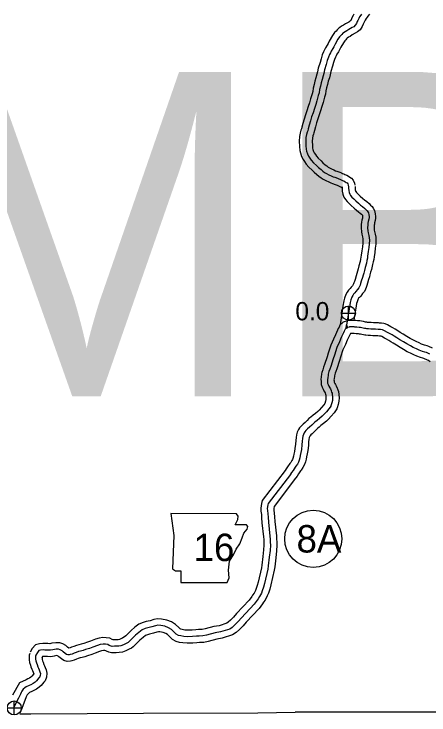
# Model space of a CAD drawing. Extents: x 31699 to 244310, y -8841 to 11474.
# Drawn here: x 144701 to 145341, y -6406 to -5326 of the extents above; entities that cross this region are included whole.
import ezdxf

# ---------------------------------------------------------------- set-up
doc = ezdxf.new("R2010")
doc.units = 0
for name, color, linetype in [('B_Logo', 7, 'Continuous'), ('G-ANNO-TEXT', 7, 'Continuous'), ('Level 21', 7, 'Continuous'), ('Level 55', 7, 'Continuous'), ('R_Border', 7, 'Continuous'), ('R_Border Notes', 7, 'Continuous'), ('R_Logo', 7, 'Continuous'), ('S_WALL_ANNOT', 7, 'Continuous')]:
    doc.layers.add(name, color=color, linetype=linetype)

msp = doc.modelspace()

# ---------------------------------------------------------------- linework, layer by layer
at = {"layer": 'B_Logo'}
for points in [[(145236.8, -5325.9), (145235.7, -5327.6), (145233.9, -5330.4), (145232.7, -5332.9), (145231, -5336.1), (145230.3, -5337.6), (145229, -5340.5), (145227.2, -5343.3), (145224.8, -5345.4), (145222.2, -5346.9), (145217.4, -5349.6), (145214.1, -5351.7), (145211.6, -5353.2), (145209.2, -5354.9), (145208.3, -5355.5), (145206.4, -5357.3), (145205.1, -5358.8), (145203.1, -5360.9), (145200.5, -5364.6), (145196, -5372.3), (145194.1, -5376.2), (145192.5, -5379), (145190.3, -5383), (145188.8, -5385.7), (145187.6, -5388.2), (145185.8, -5392.4), (145184.1, -5397.7), (145182.5, -5403.5), (145180, -5411.9), (145178.8, -5417.3), (145177.7, -5421.3), (145176.1, -5426.8), (145174.7, -5431.9), (145173.4, -5437.1), (145172.2, -5442.1), (145171.4, -5447.1), (145170.3, -5451.6), (145168, -5459.4), (145166.3, -5465.4), (145164.3, -5471.6), (145162.1, -5478), (145159.9, -5484.5), (145158, -5490.6), (145156.1, -5497), (145154.8, -5502.6), (145153.9, -5505.7), (145153.1, -5507.9), (145152.1, -5511.6), (145151.3, -5515.9), (145151, -5521.8), (145151.2, -5529.2), (145151.6, -5534.3), (145152.3, -5537.2), (145153.5, -5541.4), (145155.3, -5544.8), (145157.4, -5547.9), (145159.5, -5551.1), (145162.9, -5554.9), (145167.6, -5559.4), (145170.6, -5562.3), (145174.5, -5565.6), (145177.1, -5567.9), (145180, -5570), (145182.7, -5571.5), (145186.4, -5573.5), (145190.3, -5575.2), (145193.2, -5576.5), (145195.5, -5577.4), (145199.9, -5579), (145202.1, -5579.9), (145203.4, -5580.5), (145205.5, -5581.4), (145207.4, -5582.2), (145209.6, -5583.1), (145211.8, -5584.4), (145213.4, -5585.4), (145214.5, -5586.2), (145215.5, -5587.3), (145216.4, -5589.5), (145216.9, -5591.9)], [(145216.9, -5591.9), (145217, -5594.4), (145217.2, -5597.8), (145217.6, -5600.9), (145218.6, -5603.3), (145220, -5605.5), (145222.1, -5607.8), (145224.8, -5610.5), (145227.9, -5613.5), (145232, -5617.5), (145235.4, -5620.3), (145238.5, -5622.6), (145241.7, -5625.3), (145243.6, -5627.2), (145245.4, -5629), (145246.7, -5630.8), (145247.5, -5632.1), (145248.1, -5635.1), (145248.5, -5638), (145248.4, -5639.3), (145248, -5642), (145247.2, -5645.5), (145246.7, -5648.1), (145246.5, -5650.6), (145246.3, -5655.1), (145246.6, -5660), (145247.2, -5663.2), (145248.1, -5667), (145248.8, -5670.9), (145249, -5674.3), (145248.7, -5679.8), (145248.1, -5685.5), (145247.3, -5691.9), (145246.3, -5698.8), (145245.8, -5702.2), (145245.2, -5705.7), (145244.3, -5709.6), (145242.6, -5716.6), (145241.3, -5721.1), (145240.2, -5724.9), (145239.3, -5728.3), (145238.2, -5732), (145236.5, -5737.7), (145235.5, -5741.1), (145234.6, -5743.8), (145233.8, -5745.6), (145232.7, -5747.9), (145230.7, -5750.5), (145228.3, -5753.6), (145226.3, -5755.5), (145224.4, -5757.6), (145223.2, -5759.3), (145221.8, -5762.1), (145220.4, -5766.4), (145219.4, -5770.1), (145218.1, -5777.5), (145218.1, -5777.5)], [(145218.1, -5777.5), (145213.9, -5804.5)], [(145213.3, -5809.9), (145213.9, -5804.5)], [(145213.3, -5809.9), (145213.7, -5809.7), (145214.3, -5809.4), (145214.9, -5809.1), (145215.3, -5809), (145215.5, -5808.8)], [(145213.9, -5804.5), (145214.1, -5806.4), (145214.2, -5806.5), (145214.3, -5806.8), (145214.6, -5807.3), (145214.8, -5807.6), (145215.5, -5808.8)], [(145243.4, -5810.6), (145241.4, -5810.3), (145239.3, -5809.9), (145237.5, -5809.6), (145235.2, -5809), (145233.1, -5808.8), (145229.4, -5808.4), (145226.7, -5808.1), (145225.4, -5807.9), (145223.7, -5807.9), (145222.4, -5807.9), (145221.6, -5807.9), (145220.2, -5807.9), (145219.5, -5807.9), (145218.6, -5808), (145218.2, -5808), (145217.6, -5808.1), (145215.5, -5808.8)], [(145213.3, -5809.9), (145211.8, -5811.3), (145211.2, -5812.6), (145210.1, -5814.7), (145209.1, -5816.9), (145205.7, -5824), (145202.9, -5830.9), (145199, -5839.5), (145195.1, -5851.5), (145193.3, -5856.9), (145189.4, -5868.9), (145187.8, -5873.1), (145186.7, -5876.6), (145185.6, -5880.8), (145185.2, -5882.1), (145184.8, -5886.6), (145184.4, -5889), (145184.5, -5891.4), (145184.6, -5894.4), (145185.5, -5896.8), (145186.7, -5899.4), (145187.8, -5901.6), (145188.9, -5903.5), (145189.9, -5905.8), (145190.2, -5906.5), (145190.8, -5908.5), (145191.5, -5910.1), (145192.1, -5917.6), (145192, -5921.1), (145191.3, -5924.8), (145189.7, -5929.5), (145189.6, -5929.9), (145188.6, -5931.6), (145186.6, -5934.2), (145182.7, -5938.8), (145179, -5943), (145176.2, -5945.5), (145172, -5949.1), (145168.3, -5951.9), (145165, -5954.5), (145162.7, -5956.6), (145160.1, -5959.1), (145156.9, -5962.2), (145153.7, -5965.2), (145151.3, -5967.5), (145149.5, -5969.6), (145148.6, -5971), (145147.2, -5973.7), (145146.6, -5976.3), (145146, -5979.7), (145145.4, -5984.1), (145145, -5989.7), (145144.2, -5996.7), (145143.3, -6001.6), (145142.4, -6006.1), (145141.7, -6009.5), (145140.8, -6013.1), (145139.8, -6016.1), (145138.2, -6019.2), (145135.7, -6022.6), (145134.7, -6023.9), (145131.3, -6028.9), (145129.2, -6032.1), (145127.5, -6034.7), (145127.2, -6035.1)], [(145342.3, -5849.9), (145336.7, -5847.6), (145334.5, -5846.7), (145330.9, -5845.6), (145325.6, -5843.6), (145321.3, -5841.8), (145316.6, -5839.6), (145312.1, -5837.3), (145306.7, -5834.2), (145301.6, -5831.1), (145295.8, -5827.7), (145291, -5824.8), (145287.3, -5822.3), (145283.8, -5820.1), (145280.2, -5818), (145277, -5816.4), (145272.5, -5813.8), (145270.1, -5812.8), (145269.2, -5812.6), (145266.3, -5812), (145264.4, -5812), (145262.4, -5811.9), (145258.4, -5811.6), (145254.9, -5811.5), (145251.2, -5811.3), (145247.8, -5811.1), (145244.8, -5810.8), (145243.4, -5810.6)], [(145127.2, -6035.1), (145093, -6080), (145092.3, -6082.2), (145091.7, -6087.6), (145091.9, -6090.9), (145092.5, -6095.9), (145092.8, -6101.2), (145093.4, -6108.7), (145095.8, -6130.5), (145096.1, -6134.7), (145096.3, -6139.6), (145096.4, -6144.2), (145095.9, -6152.3), (145094.7, -6162.6), (145093.2, -6176.2), (145092.5, -6181.1), (145087.2, -6203.2), (145086, -6209), (145084, -6214.4), (145082.6, -6218.3), (145079.8, -6223.4), (145077.5, -6226.7), (145076.1, -6229), (145071.3, -6235.2), (145051.7, -6256.2), (145046.9, -6261.7), (145041.9, -6267), (145037.5, -6270.9), (145033.7, -6273.4), (145019.8, -6277.9), (145011.6, -6279.3), (144998.1, -6282.8), (144992.5, -6284), (144986.6, -6284.3), (144982.6, -6284.6), (144976.2, -6285.1), (144968.2, -6285.3), (144963, -6284.9), (144958.7, -6284.1), (144954.7, -6283.2), (144951.5, -6281.4), (144948.3, -6278.3), (144944, -6274.2), (144939.7, -6271.3), (144934, -6269.2), (144927.6, -6267.9), (144923.2, -6267.6), (144919.3, -6268.3), (144913.7, -6270.1), (144907.7, -6271.5), (144903.7, -6272.7), (144899, -6274.7), (144894, -6278.5), (144888.7, -6282.9), (144884.6, -6287), (144880.8, -6290.7), (144878.5, -6293.2), (144877.3, -6294.1), (144874, -6295.8), (144872.3, -6296.8), (144870.1, -6297.9), (144866.2, -6299.2), (144862.7, -6299.7), (144858.1, -6299.8), (144856.5, -6300), (144852.9, -6300.2), (144850.9, -6299.7), (144848.3, -6298.5), (144845.9, -6297.3), (144842.3, -6296.7), (144838.8, -6296.6), (144834.4, -6297.4), (144830, -6298.5), (144822.8, -6301.4), (144818, -6303.2), (144811.8, -6305.1), (144807.8, -6306.4), (144803.7, -6307.4), (144800.7, -6308.1), (144797, -6309.4), (144794, -6310.7), (144791.1, -6311.9), (144788, -6312.7), (144786.5, -6313.1), (144784.6, -6313.3), (144782.5, -6312.6), (144780.4, -6311.3), (144777.2, -6308.6), (144775.4, -6306.9), (144772.6, -6305.4), (144770.1, -6304.5), (144766.4, -6304.4), (144761.3, -6305.2), (144757.5, -6306), (144753.2, -6305.9), (144749, -6305.7), (144746.2, -6305.6), (144742.5, -6306), (144739.8, -6306.7), (144737.4, -6309.3), (144735.2, -6313.6)], [(144735.2, -6313.6), (144734.8, -6315.1), (144734.6, -6318.3), (144734.6, -6320), (144735, -6322.6), (144736, -6325.6), (144736.9, -6327.8), (144738.3, -6331.6), (144739.2, -6333.8), (144740.1, -6336.4), (144741.3, -6339.3), (144742, -6342), (144741.6, -6345.2), (144740.6, -6347.8), (144739.8, -6348.7), (144736, -6353.2), (144733.9, -6355.1), (144730.9, -6357.4), (144727.6, -6359.1), (144724.7, -6360.6), (144720.3, -6362.6), (144718.1, -6364.2), (144715.8, -6366.2), (144713.4, -6369.3), (144712.3, -6371.3), (144711.2, -6373.5), (144709.9, -6377), (144709.9, -6376.9), (144708.2, -6380), (144705, -6386.4), (144703.3, -6389.9), (144701.5, -6393.4), (144700.2, -6396.5)]]:
    msp.add_lwpolyline(points, dxfattribs=at)
at = {"layer": 'G-ANNO-TEXT'}
msp.add_lwpolyline([(144942.9, -6095.6), (144947.9, -6129.5), (144945.7, -6180.8), (144950.2, -6183.6), (144958.6, -6183.6), (144958.6, -6201.7), (145029.7, -6201.7), (145033.1, -6194.3), (145032, -6182.5), (145033.6, -6169), (145039.9, -6158.2), (145043.8, -6150.3), (145049.4, -6141.9), (145052.8, -6132.9), (145055.6, -6125.5), (145060.7, -6119.3), (145061.8, -6115.4), (145059.6, -6112.6), (145042.1, -6112.6), (145046.1, -6104.7), (145046.6, -6099.6), (145044.3, -6095.7)], close=True, dxfattribs=at)
at = {"layer": 'Level 21'}
for p, q in [((145216.7, -5797.4), (145216.7, -5775.7)), ((145205.9, -5786.6), (145227.6, -5786.6)), ((144701.8, -6405.8), (144701.8, -6384.1)), ((144691, -6395), (144712.6, -6395))]:
    msp.add_line(p, q, dxfattribs=at)
for centre in [(145216.7, -5786.6), (144701.8, -6395)]:
    msp.add_circle(centre, 10.8, dxfattribs=at)
at = {"layer": 'Level 55'}
for points in [[(145225, -5325.9), (145223.8, -5328.4), (145222, -5331.6), (145221.2, -5333.5), (145220.2, -5335.7), (145219.6, -5336.6), (145218.9, -5337.2), (145217.1, -5338.3), (145212.2, -5341), (145208.9, -5343.2), (145206.2, -5344.8), (145203.5, -5346.7), (145202, -5347.7), (145199.2, -5350.4), (145197.7, -5352.1), (145195.4, -5354.6), (145192.1, -5359.2), (145187.1, -5367.6), (145185.3, -5371.5), (145183.8, -5374), (145181.5, -5378.2), (145179.9, -5381.2), (145178.5, -5384), (145176.4, -5388.9), (145174.5, -5394.8), (145172.9, -5400.7), (145170.3, -5409.4), (145169.1, -5414.9), (145168.1, -5418.6), (145166.5, -5424.1), (145165, -5429.4), (145163.7, -5434.7), (145162.4, -5440.1), (145161.6, -5445.1), (145160.6, -5449), (145158.4, -5456.6), (145156.7, -5462.5), (145154.8, -5468.5), (145152.6, -5474.8), (145150.4, -5481.4), (145148.4, -5487.7), (145146.5, -5494.4), (145145.1, -5500), (145144.3, -5502.7), (145143.5, -5505), (145142.4, -5509.4), (145141.3, -5514.7), (145141, -5521.7), (145141.2, -5529.8), (145141.8, -5536), (145142.7, -5539.7), (145144.2, -5545.2), (145146.8, -5549.9), (145149, -5553.3), (145151.5, -5557.2), (145155.8, -5561.9), (145160.6, -5566.5), (145163.8, -5569.7), (145168, -5573.2), (145170.9, -5575.7), (145174.6, -5578.4), (145177.9, -5580.3), (145182, -5582.5), (145186.3, -5584.4), (145189.4, -5585.8), (145192, -5586.8), (145196.1, -5588.3), (145198, -5589.1), (145199.5, -5589.7), (145201.6, -5590.7), (145203.6, -5591.5), (145205.1, -5592), (145206.7, -5593), (145207, -5593.2), (145207.2, -5594.2)], [(145249.2, -5325.9), (145248.9, -5326.3), (145246.8, -5329.2), (145245.6, -5330.8), (145244, -5333), (145242.7, -5335.2), (145241.6, -5337.5), (145240, -5340.5), (145239.4, -5341.6), (145237.8, -5345.3), (145234.7, -5350), (145230.7, -5353.5), (145227.3, -5355.6), (145222.5, -5358.2), (145219.3, -5360.3), (145217, -5361.6), (145214.9, -5363.1), (145214.6, -5363.3), (145213.6, -5364.3), (145212.5, -5365.5), (145210.9, -5367.2), (145208.9, -5370.1), (145204.8, -5377), (145203, -5380.9), (145201.2, -5384), (145199, -5387.7), (145197.8, -5390.2), (145196.7, -5392.4), (145195.1, -5395.9), (145193.7, -5400.6), (145192.1, -5406.3), (145189.7, -5414.4), (145188.5, -5419.7), (145187.3, -5424), (145185.7, -5429.5), (145184.4, -5434.5), (145183.1, -5439.5), (145182, -5444), (145181.2, -5449.2), (145179.9, -5454.2), (145177.6, -5462.2), (145175.8, -5468.4), (145173.7, -5474.8), (145171.5, -5481.2), (145169.4, -5487.6), (145167.6, -5493.5), (145165.8, -5499.6), (145164.4, -5505.2), (145163.4, -5508.7), (145162.7, -5510.8), (145161.9, -5513.8), (145161.2, -5517.2), (145161, -5522), (145161.1, -5528.6), (145161.5, -5532.6), (145162, -5534.7), (145162.8, -5537.6), (145163.9, -5539.6), (145165.8, -5542.4), (145167.5, -5545.1), (145170.1, -5547.9), (145174.6, -5552.2), (145177.3, -5554.9), (145180.9, -5558), (145183.3, -5560), (145185.5, -5561.6), (145187.6, -5562.8), (145190.8, -5564.5), (145194.3, -5566.1), (145197, -5567.3), (145199, -5568), (145203.6, -5569.7), (145206.1, -5570.8), (145207.4, -5571.4), (145209.4, -5572.2), (145211.1, -5572.9), (145214, -5574.1), (145217, -5575.9), (145218.9, -5577), (145221.2, -5578.7), (145224.2, -5581.9), (145225.9, -5586.5), (145226.7, -5589.6)], [(145206.9, -5592.3), (145207.1, -5594.8), (145207.2, -5598.8), (145207.9, -5603.6), (145209.7, -5607.9), (145212, -5611.6), (145214.9, -5614.7), (145217.8, -5617.6), (145220.9, -5620.7), (145225.3, -5624.9), (145229.2, -5628.1), (145232.2, -5630.4), (145234.9, -5632.7), (145236.6, -5634.3), (145237.7, -5635.5), (145238.1, -5635.9), (145238.2, -5636.8), (145238.4, -5638.3), (145238.2, -5640.2), (145237.4, -5643.4), (145236.8, -5646.7), (145236.5, -5650), (145236.3, -5655.2), (145236.6, -5661.2), (145237.4, -5665.2), (145238.3, -5669.1), (145238.9, -5672.1), (145239, -5674.3), (145238.8, -5679), (145238.1, -5684.4), (145237.4, -5690.6), (145236.4, -5697.3), (145236, -5700.6), (145235.4, -5703.7), (145234.6, -5707.3), (145232.9, -5714), (145231.6, -5718.4), (145230.6, -5722.3), (145229.7, -5725.6), (145228.6, -5729.1), (145226.9, -5734.9), (145226, -5738.1), (145225.2, -5740.2), (145224.7, -5741.6), (145224.2, -5742.7), (145222.8, -5744.4), (145220.8, -5746.9), (145219.1, -5748.5), (145216.6, -5751.4), (145214.6, -5754.2), (145212.6, -5758.2), (145210.7, -5763.6), (145209.7, -5768), (145208.2, -5775.9), (145208.2, -5776)], [(145226.9, -5591.5), (145227, -5593.9), (145227.2, -5596.9), (145227.4, -5598.3), (145227.5, -5598.7), (145228, -5599.4), (145229.3, -5600.8), (145231.8, -5603.4), (145234.9, -5606.3), (145238.7, -5610), (145241.5, -5612.4), (145244.8, -5614.8), (145248.4, -5617.9), (145250.7, -5620.2), (145253, -5622.6), (145255, -5625.2), (145256.9, -5628.5), (145258, -5633.5), (145258.5, -5637.7), (145258.4, -5640.2), (145257.9, -5643.8), (145257, -5647.6), (145256.6, -5649.5), (145256.5, -5651.3), (145256.3, -5655), (145256.5, -5658.9), (145257, -5661.1), (145257.8, -5664.9), (145258.8, -5669.7), (145259, -5674.3), (145258.7, -5680.6), (145258, -5686.6), (145257.3, -5693.2), (145256.2, -5700.2), (145255.7, -5703.9), (145255, -5707.7), (145254, -5712), (145252.2, -5719.3), (145250.9, -5723.8), (145249.9, -5727.5), (145248.9, -5731), (145247.8, -5734.8), (145246.1, -5740.5), (145245.1, -5744.1), (145243.9, -5747.4), (145243, -5749.7), (145241.3, -5753.2), (145238.6, -5756.7), (145235.7, -5760.4), (145233.5, -5762.5), (145232.3, -5763.8), (145231.8, -5764.5), (145231, -5766), (145230, -5769.2), (145229.2, -5772.1), (145228, -5779.2)], [(145208.2, -5776), (145203.7, -5804.9)], [(145228, -5779.1), (145225.1, -5797.6)], [(145244.8, -5800.7), (145243, -5800.5), (145241.2, -5800.1), (145239.7, -5799.8), (145236.9, -5799.1), (145234.1, -5798.8), (145230.4, -5798.5), (145228, -5798.2), (145226.3, -5797.9), (145223.8, -5797.9), (145222.5, -5797.9), (145221.5, -5797.9), (145220.1, -5797.9), (145219.2, -5797.9), (145218.3, -5798), (145217.2, -5798), (145214.9, -5798.5), (145208.8, -5800.6)], [(145208.8, -5800.6), (145203.6, -5805.2), (145202.2, -5808.1), (145201.1, -5810.3), (145200, -5812.7), (145196.5, -5820), (145193.7, -5826.9), (145189.6, -5835.8), (145185.6, -5848.3), (145183.8, -5853.8), (145180, -5865.6), (145178.3, -5869.8), (145177.1, -5873.8), (145175.9, -5878.2), (145175.3, -5880.3), (145174.9, -5885.3), (145174.4, -5888.3), (145174.5, -5891.8), (145174.7, -5896.5), (145176.2, -5900.5), (145177.6, -5903.8), (145179, -5906.5), (145180, -5908.1), (145180.6, -5909.4), (145180.7, -5909.7), (145181.5, -5912.2), (145181.7, -5912.7), (145182.1, -5917.7), (145182, -5919.9), (145181.6, -5922.3), (145180.4, -5925.8), (145180.2, -5926.1), (145178.8, -5928), (145175.2, -5932.2), (145171.8, -5936), (145169.6, -5938), (145165.7, -5941.3), (145162.1, -5944), (145158.6, -5946.8), (145155.9, -5949.2), (145153.1, -5951.9), (145150, -5955), (145146.7, -5958), (145144.1, -5960.7), (145141.5, -5963.6), (145140, -5966), (145137.8, -5970.1), (145136.8, -5974.3), (145136.1, -5978.1), (145135.4, -5983.1), (145135, -5988.8), (145134.3, -5995.2), (145133.5, -5999.8), (145132.6, -6004.1), (145132, -6007.3), (145131.2, -6010.4), (145130.6, -6012.1), (145129.7, -6013.9), (145127.7, -6016.6), (145126.6, -6018.1), (145123, -6023.4), (145120.9, -6026.6), (145119.2, -6029), (145118.9, -6029.4)], [(145346.2, -5840.7), (145340.5, -5838.3), (145337.8, -5837.2), (145334.1, -5836.1), (145329.3, -5834.3), (145325.4, -5832.7), (145321, -5830.6), (145316.8, -5828.5), (145311.8, -5825.6), (145306.7, -5822.5), (145301, -5819.2), (145296.5, -5816.4), (145292.8, -5813.9), (145288.9, -5811.5), (145284.9, -5809.2), (145281.8, -5807.6), (145276.9, -5804.9), (145273.2, -5803.3), (145271.3, -5802.8), (145267.4, -5802), (145264.5, -5802), (145262.9, -5801.9), (145259, -5801.6), (145255.3, -5801.5), (145251.7, -5801.3), (145248.6, -5801.2), (145246.1, -5800.9), (145245, -5800.7)], [(145219.7, -5817.9), (145219.1, -5819.1), (145218.1, -5821.2), (145214.8, -5828.1), (145212, -5834.8), (145208.3, -5843.1), (145204.6, -5854.6), (145202.8, -5859.9), (145198.8, -5872.3), (145197.2, -5876.4), (145196.3, -5879.4), (145195.2, -5883.3), (145195.1, -5883.9), (145194.7, -5887.8), (145194.4, -5889.6), (145194.5, -5891.1), (145194.5, -5892.4), (145194.8, -5893), (145195.7, -5895.1), (145196.5, -5896.7), (145197.9, -5898.9), (145199.2, -5902.2), (145199.7, -5903.3), (145200.2, -5904.9), (145201.4, -5907.5), (145202.2, -5917.4), (145201.9, -5922.3), (145201, -5927.4), (145199.2, -5932.7), (145198.7, -5934), (145197, -5937), (145194.5, -5940.4), (145190.3, -5945.4), (145186.1, -5950.1), (145182.8, -5953.1), (145178.2, -5956.9), (145174.4, -5959.8), (145171.4, -5962.2), (145169.5, -5963.9), (145167, -5966.3), (145163.8, -5969.4), (145160.6, -5972.4), (145158.6, -5974.4), (145157.5, -5975.6), (145157.3, -5976), (145156.6, -5977.2), (145156.4, -5978.3), (145155.9, -5981.2), (145155.3, -5985.2), (145154.9, -5990.7), (145154.1, -5998.1), (145153.2, -6003.4), (145152.2, -6008.2), (145151.5, -6011.7), (145150.4, -6015.9), (145149.1, -6020), (145146.6, -6024.5), (145143.8, -6028.5), (145142.8, -6029.8), (145139.7, -6034.4), (145137.5, -6037.7), (145135.7, -6040.3), (145135.5, -6040.7)], [(145242.1, -5820.5), (145239.7, -5820.2), (145237.3, -5819.7), (145235.4, -5819.3), (145233.5, -5818.9), (145232.1, -5818.7), (145228.4, -5818.4), (145225.3, -5818), (145224.5, -5817.9), (145223.6, -5817.9), (145222.3, -5817.9), (145221.8, -5817.9), (145220.4, -5817.9), (145219.7, -5817.9)], [(145342.7, -5861.6), (145340, -5859.8), (145338.4, -5859.1), (145333, -5856.8), (145331.2, -5856.1), (145327.6, -5855), (145322, -5852.9), (145317.3, -5851), (145312.2, -5848.6), (145307.4, -5846.1), (145301.6, -5842.8), (145296.5, -5839.7), (145290.7, -5836.3), (145285.6, -5833.1), (145281.9, -5830.7), (145278.7, -5828.7), (145275.4, -5826.9), (145272.2, -5825.2), (145268, -5822.8), (145267, -5822.4), (145267, -5822.4), (145265.2, -5822), (145264.3, -5822), (145261.8, -5821.9), (145257.8, -5821.6), (145254.5, -5821.5), (145250.8, -5821.3), (145247.1, -5821.1), (145243.6, -5820.8), (145241.9, -5820.5)], [(145119.2, -6029), (145084, -6075.3), (145082.5, -6080.2), (145081.7, -6087.3), (145081.9, -6091.7), (145082.5, -6096.8), (145082.8, -6101.9), (145083.4, -6109.7), (145085.8, -6131.3), (145086.1, -6135.3), (145086.3, -6139.9), (145086.3, -6144), (145085.9, -6151.4), (145084.8, -6161.5), (145083.3, -6175), (145082.7, -6179.2), (145077.4, -6201), (145076.3, -6206.3), (145074.6, -6211), (145073.5, -6214.1), (145071.3, -6218.1), (145069.1, -6221.2), (145067.8, -6223.4), (145063.7, -6228.7), (145044.3, -6249.5), (145039.5, -6254.9), (145034.9, -6259.8), (145031.4, -6262.9), (145029.3, -6264.3), (145017.4, -6268.2), (145009.5, -6269.6), (144995.8, -6273), (144991.2, -6274), (144985.9, -6274.3), (144981.8, -6274.7), (144975.7, -6275.1), (144968.5, -6275.3), (144964.4, -6275), (144960.7, -6274.3), (144958.4, -6273.8), (144957.5, -6273.3), (144955.3, -6271.1), (144950.3, -6266.4), (144944.3, -6262.3), (144936.7, -6259.6), (144928.9, -6258), (144922.6, -6257.6), (144916.9, -6258.6), (144911, -6260.5), (144905.2, -6261.8), (144900.3, -6263.2), (144893.9, -6266), (144887.8, -6270.6), (144882, -6275.5), (144877.6, -6279.9), (144873.7, -6283.7), (144871.9, -6285.6), (144869.2, -6287.1), (144867.6, -6288), (144866.2, -6288.6), (144863.8, -6289.4), (144861.8, -6289.8), (144857.4, -6289.8), (144855.7, -6290), (144854, -6290.1), (144852.5, -6289.4), (144849, -6287.7), (144843.3, -6286.8), (144838.1, -6286.6), (144832.4, -6287.6), (144826.9, -6288.9), (144819.2, -6292), (144814.7, -6293.7), (144808.8, -6295.6), (144805.1, -6296.7), (144801.3, -6297.7), (144797.9, -6298.6), (144793.4, -6300.1), (144790.1, -6301.4), (144788, -6302.4), (144785.9, -6302.9), (144783.9, -6301.1), (144781.2, -6298.7), (144776.6, -6296.2), (144771.8, -6294.6), (144765.8, -6294.4), (144759.6, -6295.4), (144756.6, -6296), (144753.5, -6295.9), (144749.5, -6295.7), (144745.9, -6295.5), (144740.5, -6296.1), (144734.3, -6297.9), (144729.2, -6303.5), (144726.3, -6309)], [(145135.2, -6041.1), (145102.1, -6084.5), (145101.7, -6087.9), (145101.8, -6090.1), (145102.4, -6095), (145102.8, -6100.6), (145103.3, -6107.8), (145105.8, -6129.6), (145106.1, -6134.2), (145106.3, -6139.3), (145106.4, -6144.4), (145105.9, -6153.1), (145104.6, -6163.8), (145103.1, -6177.4), (145102.4, -6182.9), (145096.9, -6205.4), (145095.6, -6211.8), (145093.4, -6217.9), (145091.7, -6222.4), (145088.3, -6228.7), (145085.9, -6232.1), (145084.4, -6234.6), (145078.9, -6241.7), (145059.1, -6263), (145054.3, -6268.4), (145048.9, -6274.2), (145043.6, -6278.9), (145038, -6282.5), (145022.3, -6287.6), (145013.7, -6289.1), (145000.4, -6292.5), (144993.8, -6293.9), (144987.3, -6294.3), (144983.3, -6294.6), (144976.7, -6295.1), (144968, -6295.3), (144961.7, -6294.8), (144956.6, -6293.9), (144951.1, -6292.7), (144945.5, -6289.4), (144941.4, -6285.5), (144937.7, -6282), (144935.2, -6280.3), (144931.3, -6278.9), (144926.2, -6277.8), (144923.8, -6277.7), (144921.7, -6278.1), (144916.3, -6279.8), (144910.2, -6281.2), (144907, -6282.1), (144904.1, -6283.3), (144900.3, -6286.3), (144895.5, -6290.3), (144891.7, -6294.1), (144888, -6297.7), (144885, -6300.8), (144882.5, -6302.6), (144878.9, -6304.6), (144877, -6305.6), (144873.9, -6307.2), (144868.6, -6308.9), (144863.5, -6309.7), (144858.7, -6309.8), (144857.3, -6310), (144851.8, -6310.2), (144847.7, -6309.1), (144844.1, -6307.6), (144842.8, -6307), (144841.3, -6306.7), (144839.5, -6306.7), (144836.4, -6307.2), (144833, -6308), (144826.4, -6310.7), (144821.2, -6312.6), (144814.8, -6314.6), (144810.5, -6316), (144806.2, -6317.1), (144803.6, -6317.7), (144800.5, -6318.8), (144797.9, -6319.9), (144794.3, -6321.4), (144790.6, -6322.3), (144788.3, -6323), (144783.5, -6323.4), (144778.3, -6321.7), (144774.6, -6319.5), (144770.6, -6316), (144769.5, -6315.1), (144768.6, -6314.6), (144768.3, -6314.5), (144767, -6314.4), (144763.1, -6315.1), (144758.3, -6316), (144752.9, -6315.9), (144748.5, -6315.7), (144746.5, -6315.6), (144745.4, -6315.7), (144744.1, -6318.1)], [(144725.6, -6310.9), (144724.9, -6313.5), (144724.6, -6317.9), (144724.6, -6320.8), (144725.3, -6324.9), (144726.6, -6329), (144727.6, -6331.4), (144728.9, -6335.1), (144729.8, -6337.4), (144730.8, -6340), (144731.8, -6342.4), (144731.8, -6342.6), (144728.9, -6346.2), (144727.6, -6347.3), (144725.5, -6348.9), (144722.9, -6350.2), (144720.2, -6351.7), (144709.7, -6356.4), (144699.3, -6375.4)], [(144744.9, -6316.2), (144744.7, -6316.7), (144744.6, -6318.6), (144744.6, -6319.2), (144744.8, -6320.2), (144745.4, -6322.2), (144746.3, -6324.2), (144747.6, -6328), (144748.5, -6330.2), (144749.5, -6332.8), (144750.8, -6336.2), (144752.1, -6341.4), (144751.4, -6347.7), (144749.2, -6353.1), (144747.5, -6355.1), (144743.2, -6360.3), (144740.2, -6362.9), (144736.2, -6365.9), (144732.2, -6367.9), (144729.1, -6369.6), (144725.3, -6371.3), (144724.3, -6372), (144723.1, -6373.1), (144721.9, -6374.7), (144721.2, -6376), (144720.3, -6377.6), (144713.6, -6395.7), (144710.5, -6403.1)]]:
    msp.add_lwpolyline(points, dxfattribs=at)
at = {"layer": 'R_Border Notes'}
msp.add_circle((145162.5, -6134.4), 44, dxfattribs=at)
at = {"layer": 'R_Logo'}
for points in [[(144710.5, -6404.1), (144727.5, -6404), (144901, -6402.9), (145077.2, -6402.5), (145134.5, -6401.3)], [(145513.4, -6401.4), (145428.4, -6401.6), (145252.5, -6401.2), (145134.5, -6401.3)]]:
    msp.add_lwpolyline(points, dxfattribs=at)

# ---------------------------------------------------------------- texts
at = {"layer": 'G-ANNO-TEXT'}
msp.add_text('16', height=42.24, dxfattribs=at).set_placement((144978.1, -6168.7))
at = {"layer": 'R_Border'}
msp.add_text('COLUMBIA', height=500, dxfattribs=at).set_placement((142676, -5915))
at = {"layer": 'R_Border Notes'}
msp.add_text('8A', height=42.24, dxfattribs=at).set_placement((145136.7, -6155.5))
at = {"layer": 'S_WALL_ANNOT'}
msp.add_text('0.0', height=28.16, dxfattribs=at).set_placement((145134.9, -5797.8))

doc.saveas('drawing.dxf')
